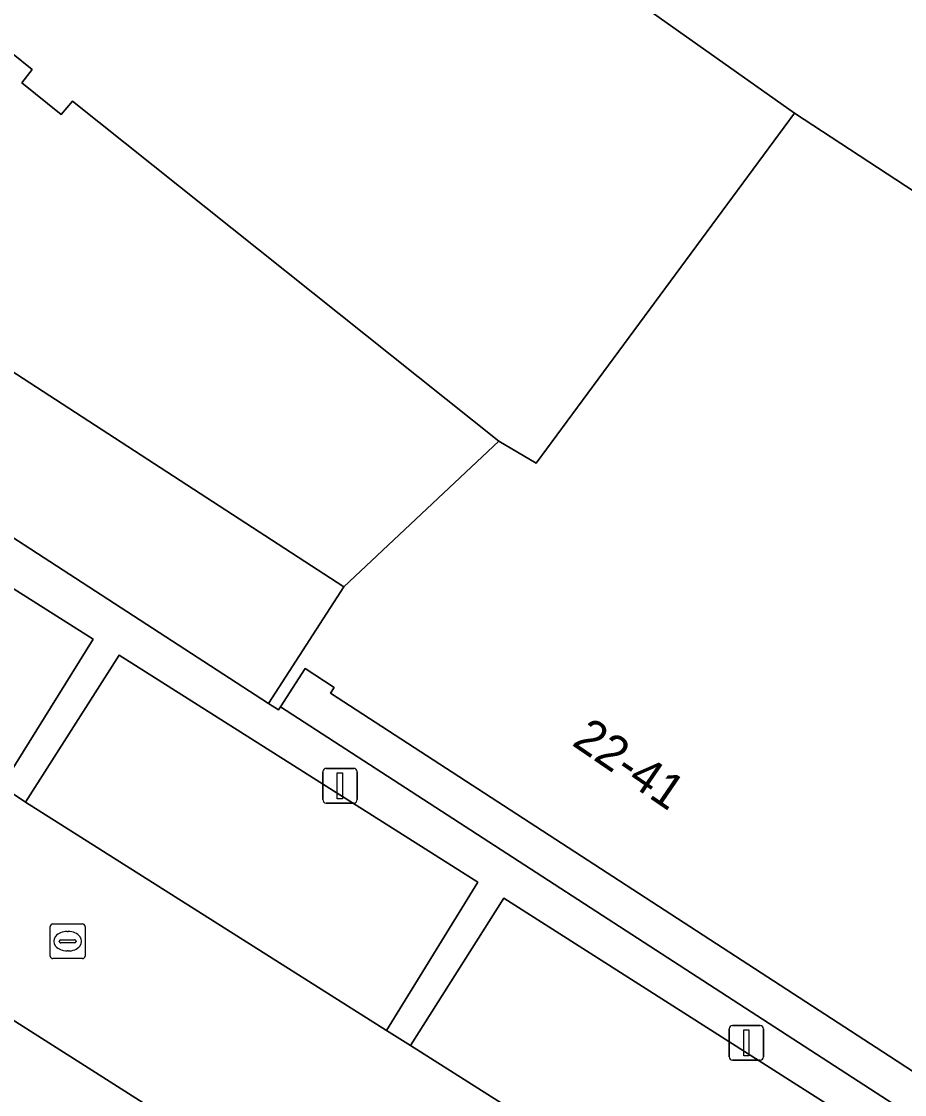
# Model space of a CAD drawing. Extents: x 161798 to 162385, y 382315 to 382833.
# Drawn here: x 162065.25 to 162090.66, y 382659.78 to 382690.65 of the extents above; entities that cross this region are included whole.
import ezdxf

# ---------------------------------------------------------------- set-up
doc = ezdxf.new("R2010")
doc.units = 0
for name, color, linetype in [('IMGEO_Erf', 7, 'Continuous'), ('IMGEO_Kolk', 7, 'Continuous'), ('IMGEO_Lichtmast', 7, 'Continuous'), ('IMGEO_Pand', 7, 'Continuous'), ('IMGEO_Pand_nummerreeks', 7, 'Continuous'), ('IMGEO_Parkeervlak_open', 7, 'Continuous'), ('IMGEO_Rijbaan_lokaal_open', 7, 'Continuous'), ('IMGEO_Voetpad_open', 7, 'Continuous')]:
    doc.layers.add(name, color=color, linetype=linetype)

msp = doc.modelspace()

# ---------------------------------------------------------------- linework, layer by layer
at = {"layer": 'IMGEO_Erf'}
msp.add_lwpolyline([(162059.268, 382684.293), (162074.525, 382674.387), (162078.981, 382678.576), (162066.717, 382688.359), (162066.395, 382687.976), (162065.263, 382688.889), (162065.565, 382689.273), (162064.067, 382690.471)], dxfattribs=at)
at = {"layer": 'IMGEO_Kolk'}
for p, q in [((162066.157, 382664.688), (162067.009, 382664.688)), ((162066.082, 382663.762), (162066.082, 382664.614)), ((162066.57, 382664.468), (162066.595, 382664.468)), ((162067.083, 382664.614), (162067.083, 382663.762)), ((162066.341, 382664.182), (162066.341, 382664.194)), ((162066.779, 382664.145), (162066.381, 382664.145)), ((162066.384, 382664.231), (162066.782, 382664.231)), ((162066.825, 382664.194), (162066.825, 382664.182)), ((162066.593, 382663.908), (162066.568, 382663.908)), ((162067.009, 382663.688), (162066.157, 382663.688))]:
    msp.add_line(p, q, dxfattribs=at)
for points in [[(162066.157, 382664.688), (162067.009, 382664.688)], [(162066.082, 382663.762), (162066.082, 382664.614)], [(162067.083, 382664.614), (162067.083, 382663.762)], [(162067.009, 382663.688), (162066.157, 382663.688)]]:
    msp.add_lwpolyline(points, dxfattribs=at)
for centre, radius, start, end in [((162066.159, 382664.612), 0.0765, 91.552, 178.448), ((162066.159, 382664.612), 0.0765, 91.552, 178.448), ((162067.007, 382664.612), 0.0765, 1.552, 88.448), ((162067.007, 382664.612), 0.0765, 1.552, 88.448), ((162066.381, 382664.191), 0.0403, 85.8775, 175.7526), ((162066.378, 382664.181), 0.0366, 178.938, 274.7102), ((162066.782, 382664.188), 0.043, 264.8664, 352.4533), ((162066.786, 382664.193), 0.0386, 1.7309, 96.639), ((162066.159, 382663.764), 0.0765, 181.552, 268.448), ((162066.159, 382663.764), 0.0765, 181.552, 268.448), ((162067.007, 382663.764), 0.0765, 271.552, 358.448), ((162067.007, 382663.764), 0.0765, 271.552, 358.448)]:
    msp.add_arc(centre, radius, start, end, dxfattribs=at)
for centre, major_axis, ratio, start_param, end_param in [((162066.569, 382664.188), (-0.387, 0.002), 0.722429, 4.712389, 7.853982), ((162066.594, 382664.188), (-0.39, 0.002), 0.717154, 1.570796, 4.712389)]:
    msp.add_ellipse(centre, major_axis=major_axis, ratio=ratio, start_param=start_param, end_param=end_param, dxfattribs=at)
at = {"layer": 'IMGEO_Lichtmast'}
for p, q in [((162073.919, 382668.263), (162073.919, 382669.063)), ((162073.919, 382669.063), (162073.919, 382668.263)), ((162074.019, 382669.163), (162074.809, 382669.163)), ((162074.809, 382669.163), (162074.019, 382669.163)), ((162074.909, 382669.063), (162074.909, 382668.263)), ((162074.909, 382668.263), (162074.909, 382669.063)), ((162074.809, 382668.163), (162074.019, 382668.163)), ((162074.019, 382668.163), (162074.809, 382668.163)), ((162085.609, 382660.866), (162085.609, 382661.666)), ((162085.609, 382661.666), (162085.609, 382660.866)), ((162085.709, 382661.766), (162086.499, 382661.766)), ((162086.499, 382661.766), (162085.709, 382661.766)), ((162086.599, 382661.666), (162086.599, 382660.866)), ((162086.599, 382660.866), (162086.599, 382661.666)), ((162086.499, 382660.766), (162085.709, 382660.766)), ((162085.709, 382660.766), (162086.499, 382660.766))]:
    msp.add_line(p, q, dxfattribs=at)
for points in [[(162074.339, 382669.038), (162074.489, 382669.038), (162074.489, 382668.288), (162074.339, 382668.288), (162074.339, 382669.038)], [(162086.029, 382661.641), (162086.179, 382661.641), (162086.179, 382660.891), (162086.029, 382660.891), (162086.029, 382661.641)]]:
    msp.add_lwpolyline(points, dxfattribs=at)
for centre, start, end in [((162074.019, 382669.063), 90, 180), ((162074.019, 382669.063), 90, 180), ((162074.809, 382669.063), 0, 90), ((162074.809, 382669.063), 360, 90), ((162074.019, 382668.263), 180, 270), ((162074.019, 382668.263), 180, 270), ((162074.809, 382668.263), 270, 0), ((162074.809, 382668.263), 270, 0), ((162085.709, 382661.666), 90, 180), ((162085.709, 382661.666), 90, 180), ((162086.499, 382661.666), 0, 90), ((162086.499, 382661.666), 360, 90), ((162085.709, 382660.866), 180, 270), ((162085.709, 382660.866), 180, 270), ((162086.499, 382660.866), 270, 0), ((162086.499, 382660.866), 270, 0)]:
    msp.add_arc(centre, 0.1, start, end, dxfattribs=at)
at = {"layer": 'IMGEO_Pand'}
for points in [[(162083.043, 382691.165), (162078.004, 382695.105), (162075.398, 382697.265), (162074.414, 382698.042), (162069.243, 382702.571), (162069.144, 382702.458), (162069.007, 382702.578), (162069.111, 382702.696), (162069.024, 382702.773), (162060.288, 382693.496), (162061.439, 382692.575), (162063.637, 382690.816), (162062.132, 382689.777), (162062.042, 382689.714), (162062.344, 382689.282), (162064.067, 382690.471), (162065.565, 382689.273), (162065.263, 382688.889), (162066.395, 382687.976), (162066.717, 382688.359), (162078.981, 382678.576), (162080.055, 382677.948), (162087.494, 382688.013)], [(162106.594, 382675.618), (162104.136, 382677.116), (162103.949, 382677.238), (162087.494, 382688.013), (162080.055, 382677.948), (162078.981, 382678.576), (162074.525, 382674.387), (162072.358, 382671.028), (162072.648, 382670.851), (162072.703, 382670.936), (162073.412, 382672.036), (162074.251, 382671.491), (162074.142, 382671.323), (162090.218, 382660.88), (162092.518, 382659.386), (162094.953, 382661.964), (162096.171, 382663.253), (162097.075, 382664.32), (162097.929, 382665.328), (162098.773, 382666.323)], [(162059.268, 382684.293), (162057.1, 382680.934), (162057.2, 382680.869), (162072.358, 382671.028), (162074.525, 382674.387)]]:
    msp.add_lwpolyline(points, close=True, dxfattribs=at)
at = {"layer": 'IMGEO_Parkeervlak_open'}
for points in [[(162057.115, 382679.339), (162055.644, 382677.181), (162054.299, 382675.209), (162064.691, 382668.651), (162067.312, 382672.878)], [(162065.37, 382668.189), (162075.75, 382661.625), (162078.385, 382665.891), (162068.066, 382672.42)], [(162085.335, 382645.581), (162086.876, 382648.006), (162060.601, 382664.717), (162060.21, 382664.005), (162055.713, 382666.546), (162045.947, 382649.007), (162050.322, 382646.559), (162058.029, 382660.392), (162084.208, 382643.821)], [(162076.445, 382661.19), (162087.562, 382654.137), (162090.247, 382658.342), (162079.125, 382665.431)]]:
    msp.add_lwpolyline(points, close=True, dxfattribs=at)
at = {"layer": 'IMGEO_Rijbaan_lokaal_open'}
for points in [[(162094.025, 382644.065), (162096.732, 382648.306), (162088.266, 382653.675), (162087.562, 382654.137), (162076.445, 382661.19), (162075.75, 382661.625), (162065.37, 382668.189), (162064.691, 382668.651), (162054.299, 382675.209), (162037.089, 382644.31), (162037.04, 382644.222)], [(162057.065, 382666.906), (162060.601, 382664.717), (162086.876, 382648.006), (162085.335, 382645.581), (162085.636, 382644.628)]]:
    msp.add_lwpolyline(points, dxfattribs=at)
msp.add_arc((162287.694, 382959.98), 331.738, 232.4433, 234.99566, dxfattribs=at)
at = {"layer": 'IMGEO_Voetpad_open'}
for points in [[(162063.786, 382707.393), (162069.024, 382702.773), (162069.111, 382702.696), (162069.007, 382702.578), (162069.144, 382702.458), (162069.243, 382702.571), (162074.414, 382698.042), (162075.398, 382697.265), (162078.004, 382695.105), (162083.043, 382691.165), (162087.494, 382688.013), (162103.949, 382677.238), (162104.136, 382677.116), (162106.594, 382675.618)], [(162105.935, 382649.39), (162072.703, 382670.936), (162072.648, 382670.851), (162072.358, 382671.028), (162057.2, 382680.869)], [(162057.115, 382679.339), (162067.312, 382672.878), (162064.691, 382668.651), (162065.37, 382668.189), (162068.066, 382672.42), (162078.385, 382665.891), (162075.75, 382661.625), (162076.445, 382661.19), (162079.125, 382665.431), (162090.247, 382658.342)]]:
    msp.add_lwpolyline(points, dxfattribs=at)
msp.add_lwpolyline([(162106.885, 382649.914), (162106.401, 382650.789), (162106.053, 382650.594), (162092.518, 382659.386), (162090.218, 382660.88), (162074.142, 382671.323), (162074.251, 382671.491), (162073.412, 382672.036), (162072.703, 382670.936), (162105.935, 382649.39)], close=True, dxfattribs=at)
msp.add_arc((162287.694, 382959.98), 331.738, 232.4433, 234.99566, dxfattribs=at)

# ---------------------------------------------------------------- texts
at = {"layer": 'IMGEO_Pand_nummerreeks'}
msp.add_text('22-41', height=1, rotation=325.6856, dxfattribs=at).set_placement((162081.056, 382669.85))

doc.saveas('drawing.dxf')
